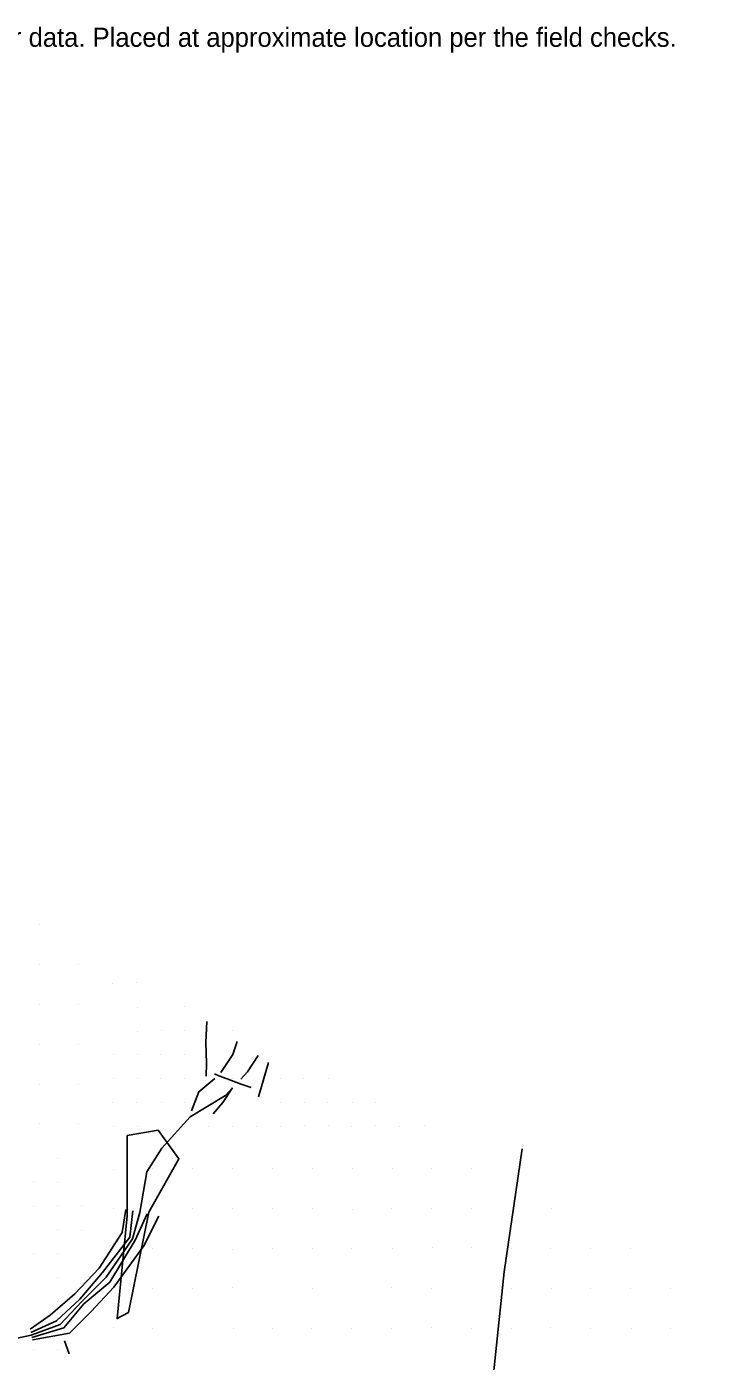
# Model space of a CAD drawing. Extents: x 1602514 to 1609837, y 863887 to 871157.
# Drawn here: x 1606905 to 1607329, y 867038 to 867877 of the extents above; entities that cross this region are included whole.
import ezdxf

# ---------------------------------------------------------------- set-up
doc = ezdxf.new("R2010")
doc.units = 0
for name, color, linetype in [('Survey-Flow line', 7, 'Continuous'), ('Survey-Ridge Lines', 7, 'Continuous'), ('Survey-Spot dirt', 7, 'Continuous'), ('Survey-Vegetation trees', 7, 'Continuous'), ('Text General Notes', 7, 'Continuous')]:
    doc.layers.add(name, color=color, linetype=linetype)

msp = doc.modelspace()

# ---------------------------------------------------------------- linework, layer by layer
at = {"layer": 'Survey-Flow line'}
msp.add_line((1606931.32, 867043.15), (1606928.36, 867051.29), dxfattribs=at)
msp.add_line((1606931.32, 867043.15), (1606928.36, 867051.29), dxfattribs=at)
msp.add_lwpolyline([(1606727, 867020.8), (1606740.09, 867022.84), (1606762.71, 867028.94), (1606791.23, 867044.89), (1606805.67, 867046.04), (1606820.64, 867047.42), (1606836.42, 867048.44), (1606853.81, 867046), (1606869.12, 867046.08), (1606888.81, 867050.86), (1606907.61, 867054.87), (1606925.67, 867061.51), (1606939.32, 867075.99), (1606954.64, 867091.15), (1606971.1, 867115.37), (1606975.82, 867131.89), (1606980.21, 867157.28), (1606989.62, 867172.23), (1607007.36, 867191.89), (1607029.53, 867205.39), (1607033.83, 867210.05)], dxfattribs=at)
msp.add_lwpolyline([(1606727, 867020.8), (1606740.09, 867022.84), (1606762.71, 867028.94), (1606791.23, 867044.89), (1606805.67, 867046.04), (1606820.64, 867047.42), (1606836.42, 867048.44), (1606853.81, 867046), (1606869.12, 867046.08), (1606888.81, 867050.86), (1606907.61, 867054.87), (1606925.67, 867061.51), (1606939.32, 867075.99), (1606954.64, 867091.15), (1606971.1, 867115.37), (1606975.82, 867131.89), (1606980.21, 867157.28), (1606989.62, 867172.23), (1607007.36, 867191.89), (1607029.53, 867205.39), (1607033.83, 867210.05)], dxfattribs=at)
at = {"layer": 'Survey-Ridge Lines'}
msp.add_line((1607050.29, 867204.53), (1607056.43, 867226.1), dxfattribs=at)
msp.add_line((1607050.29, 867204.53), (1607056.43, 867226.1), dxfattribs=at)
for points in [[(1607017.44, 867217.37), (1607017.49, 867225.72), (1607017.11, 867238.57), (1607017.82, 867251.89)], [(1607017.44, 867217.37), (1607017.49, 867225.72), (1607017.11, 867238.57), (1607017.82, 867251.89)], [(1607026.66, 867219.8), (1607034.13, 867231.02), (1607036.75, 867239.24)], [(1607026.66, 867219.8), (1607034.13, 867231.02), (1607036.75, 867239.24)], [(1607039.1, 867215.56), (1607043.27, 867220.09), (1607049.93, 867230.44)], [(1607039.1, 867215.56), (1607043.27, 867220.09), (1607049.93, 867230.44)], [(1607008.17, 867195.78), (1607012.69, 867207.7), (1607022.78, 867215.96)], [(1607008.17, 867195.78), (1607012.69, 867207.7), (1607022.78, 867215.96)], [(1607022.69, 867218.86), (1607025.29, 867217.75), (1607030.58, 867215.78), (1607036.1, 867213.79), (1607039.32, 867212.4), (1607045.63, 867210.28)], [(1607022.69, 867218.86), (1607025.29, 867217.75), (1607030.58, 867215.78), (1607036.1, 867213.79), (1607039.32, 867212.4), (1607045.63, 867210.28)], [(1607021.83, 867193.86), (1607027.74, 867201), (1607033.83, 867210.05)], [(1607021.83, 867193.86), (1607027.74, 867201), (1607033.83, 867210.05)], [(1606906.83, 867058.49), (1606919.47, 867067.36), (1606934.98, 867080.66), (1606950.26, 867096.81), (1606964.65, 867119.38), (1606966.89, 867133.74)], [(1606906.83, 867058.49), (1606919.47, 867067.36), (1606934.98, 867080.66), (1606950.26, 867096.81), (1606964.65, 867119.38), (1606966.89, 867133.74)], [(1606907.28, 867056.38), (1606923.38, 867063.7), (1606938.01, 867077.42), (1606952.33, 867094.15), (1606969.45, 867116.42), (1606971.37, 867132.82)], [(1606907.28, 867056.38), (1606923.38, 867063.7), (1606938.01, 867077.42), (1606952.33, 867094.15), (1606969.45, 867116.42), (1606971.37, 867132.82)], [(1606907.93, 867053.37), (1606928.05, 867059.34), (1606940.64, 867074.58), (1606956.98, 867088.17), (1606972.78, 867114.36), (1606980.28, 867130.98)], [(1606907.93, 867053.37), (1606928.05, 867059.34), (1606940.64, 867074.58), (1606956.98, 867088.17), (1606972.78, 867114.36), (1606980.28, 867130.98)], [(1606908.26, 867051.81), (1606931.56, 867056.05), (1606945.21, 867069.68), (1606959.42, 867085.04), (1606978.27, 867110.97), (1606987.63, 867129.47)], [(1606908.26, 867051.81), (1606931.56, 867056.05), (1606945.21, 867069.68), (1606959.42, 867085.04), (1606978.27, 867110.97), (1606987.63, 867129.47)]]:
    msp.add_lwpolyline(points, dxfattribs=at)
at = {"layer": 'Survey-Spot dirt'}
for p, q in [((1606912.5, 867312.5), (1606912.5, 867312.5)), ((1606912.5, 867312.5), (1606912.5, 867312.5)), ((1606912.5, 867287.5), (1606912.5, 867287.5)), ((1606912.5, 867287.5), (1606912.5, 867287.5)), ((1606937.5, 867287.5), (1606937.5, 867287.5)), ((1606937.5, 867287.5), (1606937.5, 867287.5)), ((1606958.83, 867275.96), (1606958.83, 867275.96)), ((1606958.83, 867275.96), (1606958.83, 867275.96)), ((1606973.71, 867276.03), (1606973.71, 867276.03)), ((1606973.71, 867276.03), (1606973.71, 867276.03)), ((1606912.5, 867262.5), (1606912.5, 867262.5)), ((1606912.5, 867262.5), (1606912.5, 867262.5)), ((1606937.5, 867262.5), (1606937.5, 867262.5)), ((1606937.5, 867262.5), (1606937.5, 867262.5)), ((1606973.99, 867260.82), (1606973.99, 867260.82)), ((1606973.99, 867260.82), (1606973.99, 867260.82)), ((1607003.96, 867260.98), (1607003.96, 867260.98)), ((1607003.96, 867260.98), (1607003.96, 867260.98)), ((1606974.09, 867245.81), (1606974.09, 867245.81)), ((1606974.09, 867245.81), (1606974.09, 867245.81)), ((1606989.03, 867245.84), (1606989.03, 867245.84)), ((1606989.03, 867245.84), (1606989.03, 867245.84)), ((1607004.01, 867245.97), (1607004.01, 867245.97)), ((1607004.01, 867245.97), (1607004.01, 867245.97)), ((1607034.2, 867246.11), (1607034.2, 867246.11)), ((1607034.2, 867246.11), (1607034.2, 867246.11)), ((1606912.5, 867237.5), (1606912.5, 867237.5)), ((1606912.5, 867237.5), (1606912.5, 867237.5)), ((1606937.5, 867237.5), (1606937.5, 867237.5)), ((1606937.5, 867237.5), (1606937.5, 867237.5)), ((1606959.02, 867230.91), (1606959.02, 867230.91)), ((1606959.02, 867230.91), (1606959.02, 867230.91)), ((1606974.02, 867230.9), (1606974.02, 867230.9)), ((1606974.02, 867230.9), (1606974.02, 867230.9)), ((1606988.97, 867230.84), (1606988.97, 867230.84)), ((1606988.97, 867230.84), (1606988.97, 867230.84)), ((1607003.97, 867231.17), (1607003.97, 867231.17)), ((1607003.97, 867231.17), (1607003.97, 867231.17)), ((1606958.92, 867216.08), (1606958.92, 867216.08)), ((1606958.92, 867216.08), (1606958.92, 867216.08)), ((1606974.07, 867215.81), (1606974.07, 867215.81)), ((1606974.07, 867215.81), (1606974.07, 867215.81)), ((1606988.88, 867215.88), (1606988.88, 867215.88)), ((1606988.88, 867215.88), (1606988.88, 867215.88)), ((1607003.77, 867215.92), (1607003.77, 867215.92)), ((1607003.77, 867215.92), (1607003.77, 867215.92)), ((1607034.09, 867215.77), (1607034.09, 867215.77)), ((1607034.09, 867215.77), (1607034.09, 867215.77)), ((1607063.99, 867216.08), (1607063.99, 867216.08)), ((1607063.99, 867216.08), (1607063.99, 867216.08)), ((1607078.78, 867215.92), (1607078.78, 867215.92)), ((1607078.78, 867215.92), (1607078.78, 867215.92)), ((1607094.08, 867215.99), (1607094.08, 867215.99)), ((1607094.08, 867215.99), (1607094.08, 867215.99)), ((1606912.5, 867212.5), (1606912.5, 867212.5)), ((1606912.5, 867212.5), (1606912.5, 867212.5)), ((1606937.5, 867212.5), (1606937.5, 867212.5)), ((1606937.5, 867212.5), (1606937.5, 867212.5)), ((1606958.83, 867200.8), (1606958.83, 867200.8)), ((1606958.83, 867200.8), (1606958.83, 867200.8)), ((1606973.88, 867201.01), (1606973.88, 867201.01)), ((1606973.88, 867201.01), (1606973.88, 867201.01)), ((1606989.04, 867201.06), (1606989.04, 867201.06)), ((1606989.04, 867201.06), (1606989.04, 867201.06)), ((1607003.82, 867201.02), (1607003.82, 867201.02)), ((1607003.82, 867201.02), (1607003.82, 867201.02)), ((1607063.75, 867200.93), (1607063.75, 867200.93)), ((1607063.75, 867200.93), (1607063.75, 867200.93)), ((1607078.95, 867201.04), (1607078.95, 867201.04)), ((1607078.95, 867201.04), (1607078.95, 867201.04)), ((1607093.73, 867201.2), (1607093.73, 867201.2)), ((1607093.73, 867201.2), (1607093.73, 867201.2)), ((1607109.14, 867200.88), (1607109.14, 867200.88)), ((1607109.14, 867200.88), (1607109.14, 867200.88)), ((1607123.8, 867200.97), (1607123.8, 867200.97)), ((1607123.8, 867200.97), (1607123.8, 867200.97)), ((1606912.5, 867187.5), (1606912.5, 867187.5)), ((1606912.5, 867187.5), (1606912.5, 867187.5)), ((1606937.5, 867187.5), (1606937.5, 867187.5)), ((1606937.5, 867187.5), (1606937.5, 867187.5)), ((1606959.08, 867185.84), (1606959.08, 867185.84)), ((1606959.08, 867185.84), (1606959.08, 867185.84)), ((1606974.31, 867185.93), (1606974.31, 867185.93)), ((1606974.31, 867185.93), (1606974.31, 867185.93)), ((1607003.86, 867185.84), (1607003.86, 867185.84)), ((1607003.86, 867185.84), (1607003.86, 867185.84)), ((1607018.97, 867185.95), (1607018.97, 867185.95)), ((1607018.97, 867185.95), (1607018.97, 867185.95)), ((1607033.7, 867186.14), (1607033.7, 867186.14)), ((1607033.7, 867186.14), (1607033.7, 867186.14)), ((1607049.15, 867186.03), (1607049.15, 867186.03)), ((1607049.15, 867186.03), (1607049.15, 867186.03)), ((1607063.83, 867186.12), (1607063.83, 867186.12)), ((1607063.83, 867186.12), (1607063.83, 867186.12)), ((1607078.96, 867186.27), (1607078.96, 867186.27)), ((1607078.96, 867186.27), (1607078.96, 867186.27)), ((1607093.94, 867186.29), (1607093.94, 867186.29)), ((1607093.94, 867186.29), (1607093.94, 867186.29)), ((1607108.86, 867185.84), (1607108.86, 867185.84)), ((1607108.86, 867185.84), (1607108.86, 867185.84)), ((1607123.78, 867186.22), (1607123.78, 867186.22)), ((1607123.78, 867186.22), (1607123.78, 867186.22)), ((1607138.98, 867185.89), (1607138.98, 867185.89)), ((1607138.98, 867185.89), (1607138.98, 867185.89)), ((1607154.13, 867186.22), (1607154.13, 867186.22)), ((1607154.13, 867186.22), (1607154.13, 867186.22)), ((1606924.01, 867165.98), (1606924.01, 867165.98)), ((1606924.01, 867165.98), (1606924.01, 867165.98)), ((1606959.04, 867159.07), (1606959.04, 867159.07)), ((1606959.04, 867159.07), (1606959.04, 867159.07)), ((1606983.97, 867159.38), (1606983.97, 867159.38)), ((1606983.97, 867159.38), (1606983.97, 867159.38)), ((1607008.86, 867159.31), (1607008.86, 867159.31)), ((1607008.86, 867159.31), (1607008.86, 867159.31)), ((1607033.67, 867159.45), (1607033.67, 867159.45)), ((1607033.67, 867159.45), (1607033.67, 867159.45)), ((1607059.02, 867159.19), (1607059.02, 867159.19)), ((1607059.02, 867159.19), (1607059.02, 867159.19)), ((1607083.9, 867159.29), (1607083.9, 867159.29)), ((1607083.9, 867159.29), (1607083.9, 867159.29)), ((1607109.1, 867159.27), (1607109.1, 867159.27)), ((1607109.1, 867159.27), (1607109.1, 867159.27)), ((1607134.06, 867159.2), (1607134.06, 867159.2)), ((1607134.06, 867159.2), (1607134.06, 867159.2)), ((1607159.09, 867159.46), (1607159.09, 867159.46)), ((1607159.09, 867159.46), (1607159.09, 867159.46)), ((1607184.07, 867159.28), (1607184.07, 867159.28)), ((1607184.07, 867159.28), (1607184.07, 867159.28)), ((1606909.1, 867151.21), (1606909.1, 867151.21)), ((1606909.1, 867151.21), (1606909.1, 867151.21)), ((1606923.94, 867150.97), (1606923.94, 867150.97)), ((1606923.94, 867150.97), (1606923.94, 867150.97)), ((1606908.98, 867135.82), (1606908.98, 867135.82)), ((1606908.98, 867135.82), (1606908.98, 867135.82)), ((1606924.23, 867136.35), (1606924.23, 867136.35)), ((1606924.23, 867136.35), (1606924.23, 867136.35)), ((1606939.05, 867136.19), (1606939.05, 867136.19)), ((1606939.05, 867136.19), (1606939.05, 867136.19)), ((1606958.96, 867134.19), (1606958.96, 867134.19)), ((1606958.96, 867134.19), (1606958.96, 867134.19)), ((1607009.03, 867134.09), (1607009.03, 867134.09)), ((1607009.03, 867134.09), (1607009.03, 867134.09)), ((1607033.69, 867134.37), (1607033.69, 867134.37)), ((1607033.69, 867134.37), (1607033.69, 867134.37)), ((1607059.02, 867134.22), (1607059.02, 867134.22)), ((1607059.02, 867134.22), (1607059.02, 867134.22)), ((1607084.08, 867134.37), (1607084.08, 867134.37)), ((1607084.08, 867134.37), (1607084.08, 867134.37)), ((1607109.02, 867133.95), (1607109.02, 867133.95)), ((1607109.02, 867133.95), (1607109.02, 867133.95)), ((1607133.84, 867134.21), (1607133.84, 867134.21)), ((1607133.84, 867134.21), (1607133.84, 867134.21)), ((1607158.97, 867134.3), (1607158.97, 867134.3)), ((1607158.97, 867134.3), (1607158.97, 867134.3)), ((1607183.99, 867134.33), (1607183.99, 867134.33)), ((1607183.99, 867134.33), (1607183.99, 867134.33)), ((1607233.96, 867134.13), (1607233.96, 867134.13)), ((1607233.96, 867134.13), (1607233.96, 867134.13)), ((1606923.93, 867120.92), (1606923.93, 867120.92)), ((1606923.93, 867120.92), (1606923.93, 867120.92)), ((1606939.1, 867120.69), (1606939.1, 867120.69)), ((1606939.1, 867120.69), (1606939.1, 867120.69)), ((1606959.06, 867109.21), (1606959.06, 867109.21)), ((1606959.06, 867109.21), (1606959.06, 867109.21)), ((1606983.79, 867109.22), (1606983.79, 867109.22)), ((1606983.79, 867109.22), (1606983.79, 867109.22)), ((1607008.64, 867109.48), (1607008.64, 867109.48)), ((1607008.64, 867109.48), (1607008.64, 867109.48)), ((1607033.85, 867108.91), (1607033.85, 867108.91)), ((1607033.85, 867108.91), (1607033.85, 867108.91)), ((1607058.73, 867109.51), (1607058.73, 867109.51)), ((1607058.73, 867109.51), (1607058.73, 867109.51)), ((1607084, 867109.25), (1607084, 867109.25)), ((1607084, 867109.25), (1607084, 867109.25)), ((1607108.91, 867109.33), (1607108.91, 867109.33)), ((1607108.91, 867109.33), (1607108.91, 867109.33)), ((1607134.05, 867109.37), (1607134.05, 867109.37)), ((1607134.05, 867109.37), (1607134.05, 867109.37)), ((1607159.24, 867109.57), (1607159.24, 867109.57)), ((1607159.24, 867109.57), (1607159.24, 867109.57)), ((1607183.78, 867109.58), (1607183.78, 867109.58)), ((1607183.78, 867109.58), (1607183.78, 867109.58)), ((1607209.01, 867109.28), (1607209.01, 867109.28)), ((1607209.01, 867109.28), (1607209.01, 867109.28)), ((1607233.77, 867109.31), (1607233.77, 867109.31)), ((1607233.77, 867109.31), (1607233.77, 867109.31)), ((1607258.81, 867109.4), (1607258.81, 867109.4)), ((1607258.81, 867109.4), (1607258.81, 867109.4)), ((1607283.92, 867109.3), (1607283.92, 867109.3)), ((1607283.92, 867109.3), (1607283.92, 867109.3)), ((1606908.89, 867105.87), (1606908.89, 867105.87)), ((1606908.89, 867105.87), (1606908.89, 867105.87)), ((1606924.17, 867105.96), (1606924.17, 867105.96)), ((1606924.17, 867105.96), (1606924.17, 867105.96)), ((1606924.16, 867090.87), (1606924.16, 867090.87)), ((1606924.16, 867090.87), (1606924.16, 867090.87)), ((1606939.03, 867090.74), (1606939.03, 867090.74)), ((1606939.03, 867090.74), (1606939.03, 867090.74)), ((1606958.82, 867084), (1606958.82, 867084)), ((1606958.82, 867084), (1606958.82, 867084)), ((1606983.84, 867084.34), (1606983.84, 867084.34)), ((1606983.84, 867084.34), (1606983.84, 867084.34)), ((1607008.91, 867084.33), (1607008.91, 867084.33)), ((1607008.91, 867084.33), (1607008.91, 867084.33)), ((1607033.8, 867084.53), (1607033.8, 867084.53)), ((1607033.8, 867084.53), (1607033.8, 867084.53)), ((1607083.85, 867084.13), (1607083.85, 867084.13)), ((1607083.85, 867084.13), (1607083.85, 867084.13)), ((1607133.86, 867084.43), (1607133.86, 867084.43)), ((1607133.86, 867084.43), (1607133.86, 867084.43)), ((1607159.07, 867084.21), (1607159.07, 867084.21)), ((1607159.07, 867084.21), (1607159.07, 867084.21)), ((1607208.86, 867084.21), (1607208.86, 867084.21)), ((1607208.86, 867084.21), (1607208.86, 867084.21)), ((1607234.11, 867084.41), (1607234.11, 867084.41)), ((1607234.11, 867084.41), (1607234.11, 867084.41)), ((1607258.82, 867084.35), (1607258.82, 867084.35)), ((1607258.82, 867084.35), (1607258.82, 867084.35)), ((1607283.75, 867084.15), (1607283.75, 867084.15)), ((1607283.75, 867084.15), (1607283.75, 867084.15)), ((1607308.94, 867084.31), (1607308.94, 867084.31)), ((1607308.94, 867084.31), (1607308.94, 867084.31)), ((1606924.04, 867075.92), (1606924.04, 867075.92)), ((1606924.04, 867075.92), (1606924.04, 867075.92)), ((1606938.91, 867075.86), (1606938.91, 867075.86)), ((1606938.91, 867075.86), (1606938.91, 867075.86)), ((1606959.04, 867059.55), (1606959.04, 867059.55)), ((1606959.04, 867059.55), (1606959.04, 867059.55)), ((1606983.93, 867059.27), (1606983.93, 867059.27)), ((1606983.93, 867059.27), (1606983.93, 867059.27)), ((1607034.27, 867058.91), (1607034.27, 867058.91)), ((1607034.27, 867058.91), (1607034.27, 867058.91)), ((1607058.92, 867058.77), (1607058.92, 867058.77)), ((1607058.92, 867058.77), (1607058.92, 867058.77)), ((1607083.75, 867059.17), (1607083.75, 867059.17)), ((1607083.75, 867059.17), (1607083.75, 867059.17)), ((1607108.85, 867059.29), (1607108.85, 867059.29)), ((1607108.85, 867059.29), (1607108.85, 867059.29)), ((1607133.91, 867059.28), (1607133.91, 867059.28)), ((1607133.91, 867059.28), (1607133.91, 867059.28)), ((1607158.94, 867059.39), (1607158.94, 867059.39)), ((1607158.94, 867059.39), (1607158.94, 867059.39)), ((1607183.99, 867059.28), (1607183.99, 867059.28)), ((1607183.99, 867059.28), (1607183.99, 867059.28)), ((1607209.13, 867059.23), (1607209.13, 867059.23)), ((1607209.13, 867059.23), (1607209.13, 867059.23)), ((1607233.73, 867059.32), (1607233.73, 867059.32)), ((1607233.73, 867059.32), (1607233.73, 867059.32)), ((1607258.88, 867059.15), (1607258.88, 867059.15)), ((1607258.88, 867059.15), (1607258.88, 867059.15)), ((1607284.09, 867058.94), (1607284.09, 867058.94)), ((1607284.09, 867058.94), (1607284.09, 867058.94)), ((1607308.86, 867059.28), (1607308.86, 867059.28)), ((1607308.86, 867059.28), (1607308.86, 867059.28)), ((1606908.88, 867045.98), (1606908.88, 867045.98)), ((1606908.88, 867045.98), (1606908.88, 867045.98)), ((1606924.15, 867045.95), (1606924.15, 867045.95)), ((1606924.15, 867045.95), (1606924.15, 867045.95))]:
    msp.add_line(p, q, dxfattribs=at)
at = {"layer": 'Survey-Vegetation trees'}
for points in [[(1606968.72, 867069.11), (1606981.33, 867132.14), (1607000.24, 867165.59), (1606987.15, 867183.53), (1606967.75, 867180.13)], [(1606968.72, 867069.11), (1606981.33, 867132.14), (1607000.24, 867165.59), (1606987.15, 867183.53), (1606967.75, 867180.13)], [(1606967.75, 867180.13), (1606967.75, 867129.71), (1606961.45, 867065.23), (1606968.72, 867069.11)], [(1606967.75, 867180.13), (1606967.75, 867129.71), (1606961.45, 867065.23), (1606968.72, 867069.11)], [(1607215.79, 867171.78), (1607204.34, 867094.52), (1607191.94, 866974.34), (1607182.4, 866898.03), (1607174.77, 866832.22), (1607171.91, 866777.85), (1607174.77, 866632.88), (1607193.56, 866536.28), (1607208.14, 866495.89), (1607246.88, 866470.65), (1607320.7, 866431.09), (1607373.66, 866407.11), (1607432.84, 866389.05), (1607502.31, 866376.59)], [(1607215.79, 867171.78), (1607204.34, 867094.52), (1607191.94, 866974.34), (1607182.4, 866898.03), (1607174.77, 866832.22), (1607171.91, 866777.85), (1607174.77, 866632.88), (1607193.56, 866536.28), (1607208.14, 866495.89), (1607246.88, 866470.65), (1607320.7, 866431.09), (1607373.66, 866407.11), (1607432.84, 866389.05), (1607502.31, 866376.59)]]:
    msp.add_lwpolyline(points, dxfattribs=at)

# ---------------------------------------------------------------- texts
at = {"layer": 'Text General Notes'}
msp.add_text('Not found in LiDar data. Placed at approximate location per the field checks.', height=12, dxfattribs=at).set_placement((1606772.15, 867863.94))
msp.add_text('Not found in LiDar data. Placed at approximate location per the field checks.', height=12, dxfattribs=at).set_placement((1606772.15, 867863.94))

doc.saveas('drawing.dxf')
